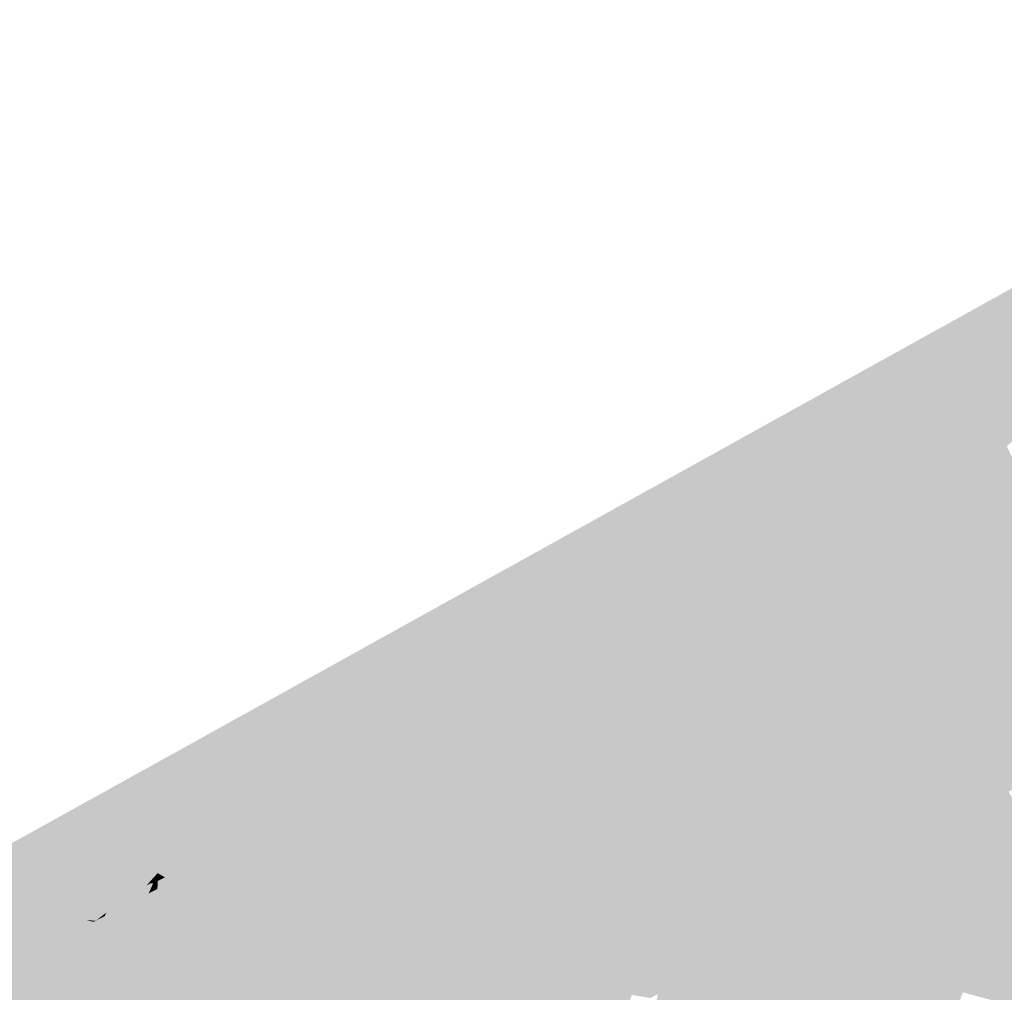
# Model space of a CAD drawing. Header units: metres. Extents: x 164696 to 183842, y 382615 to 387356.
# Tile 385 of 656: x 182629.36 to 182632.61, y 386606.48 to 386609.69. Entities that reach past the tile are written whole.
import ezdxf

# ---------------------------------------------------------------- set-up
doc = ezdxf.new("R2010")
doc.units = ezdxf.units.M
doc.layers.add('C3D-SURFACE_TINSURFACE', color=7, linetype='Continuous')

msp = doc.modelspace()

# ---------------------------------------------------------------- linework, layer by layer
at = {"layer": 'C3D-SURFACE_TINSURFACE', "color": 11, "linetype": 'Continuous', "lineweight": -3, "true_color": 0xff8585}
for points in [[(182634.2363, 386609.6899), (182628.925, 386606.741), (182630.8222, 386607.5578)], [(182634.2363, 386609.6899), (182630.8222, 386607.5578), (182632.4234, 386608.1725)], [(182634.2363, 386609.6899), (182632.4234, 386608.1725), (182632.4588, 386608.1922)], [(182634.2363, 386609.6899), (182632.4588, 386608.1922), (182632.4943, 386608.212)], [(182634.2363, 386609.6899), (182632.4943, 386608.212), (182632.5298, 386608.2317)], [(182634.2363, 386609.6899), (182632.5298, 386608.2317), (182632.6226, 386608.2815)], [(182633.0512, 386607.3965), (182632.6226, 386608.2815), (182632.5298, 386608.2317)], [(182632.9812, 386607.3567), (182632.5298, 386608.2317), (182632.4943, 386608.212)], [(182633.0512, 386607.3965), (182632.5298, 386608.2317), (182633.0162, 386607.3766)], [(182633.0162, 386607.3766), (182632.5298, 386608.2317), (182632.9812, 386607.3567)], [(182632.9409, 386607.3337), (182632.4943, 386608.212), (182632.4588, 386608.1922)], [(182632.9812, 386607.3567), (182632.4943, 386608.212), (182632.9409, 386607.3337)], [(182632.3879, 386608.1528), (182632.4234, 386608.1725), (182630.8222, 386607.5578)], [(182632.8736, 386607.2931), (182632.4234, 386608.1725), (182632.3879, 386608.1528)], [(182632.9409, 386607.3337), (182632.4588, 386608.1922), (182632.4234, 386608.1725)], [(182632.9409, 386607.3337), (182632.4234, 386608.1725), (182632.8736, 386607.2931)], [(182632.3524, 386608.133), (182632.3879, 386608.1528), (182630.8222, 386607.5578)], [(182632.8736, 386607.2931), (182632.3879, 386608.1528), (182632.3524, 386608.133)], [(182632.2496, 386608.0768), (182632.3524, 386608.133), (182630.8222, 386607.5578)], [(182632.2496, 386608.0768), (182632.3169, 386608.1133), (182632.3524, 386608.133)], [(182632.2496, 386608.0768), (182632.2815, 386608.0936), (182632.3169, 386608.1133)], [(182632.8063, 386607.2525), (182632.3169, 386608.1133), (182632.2815, 386608.0936)], [(182632.8063, 386607.2525), (182632.3524, 386608.133), (182632.3169, 386608.1133)], [(182632.8736, 386607.2931), (182632.3524, 386608.133), (182632.8063, 386607.2525)], [(182632.217, 386608.059), (182632.2496, 386608.0768), (182630.8222, 386607.5578)], [(182632.0303, 386607.426), (182632.2496, 386608.0768), (182632.217, 386608.059)], [(182632.0303, 386607.426), (182632.0408, 386607.4051), (182632.2496, 386608.0768)], [(182632.739, 386607.2119), (182632.2496, 386608.0768), (182632.0408, 386607.4051)], [(182632.739, 386607.2119), (182632.2815, 386608.0936), (182632.2496, 386608.0768)], [(182632.739, 386607.2119), (182632.8063, 386607.2525), (182632.2815, 386608.0936)], [(182632.1845, 386608.0412), (182632.217, 386608.059), (182630.8222, 386607.5578)], [(182631.9821, 386607.9364), (182632.1845, 386608.0412), (182630.8222, 386607.5578)], [(182631.9821, 386607.9364), (182632.1519, 386608.0233), (182632.1845, 386608.0412)], [(182632.0198, 386607.4468), (182632.217, 386608.059), (182632.1845, 386608.0412)], [(182632.0303, 386607.426), (182632.217, 386608.059), (182632.0198, 386607.4468)], [(182632.0198, 386607.4468), (182632.1845, 386608.0412), (182632.1519, 386608.0233)], [(182632.1193, 386608.0055), (182631.9667, 386607.545), (182632.1519, 386608.0233)], [(182631.9964, 386607.4823), (182632.1519, 386608.0233), (182631.9667, 386607.545)], [(182632.0867, 386607.9877), (182631.9667, 386607.545), (182632.1193, 386608.0055)], [(182632.1193, 386608.0055), (182632.1519, 386608.0233), (182631.9821, 386607.9364)], [(182632.0867, 386607.9877), (182632.1193, 386608.0055), (182631.9821, 386607.9364)], [(182632.0198, 386607.4468), (182632.1519, 386608.0233), (182631.9964, 386607.4823)], [(182632.0542, 386607.9698), (182631.9667, 386607.545), (182632.0867, 386607.9877)], [(182632.0542, 386607.9698), (182632.0867, 386607.9877), (182631.9821, 386607.9364)], [(182632.0542, 386607.9698), (182632.0216, 386607.952), (182631.9337, 386607.6006)], [(182632.0542, 386607.9698), (182631.9337, 386607.6006), (182631.9667, 386607.545)], [(182632.0216, 386607.952), (182631.9821, 386607.9364), (182631.9337, 386607.6006)], [(182632.0542, 386607.9698), (182631.9821, 386607.9364), (182632.0216, 386607.952)], [(182631.9449, 386607.9176), (182631.9821, 386607.9364), (182630.8222, 386607.5578)], [(182631.9449, 386607.9176), (182630.8222, 386607.5578), (182631.9076, 386607.8988)], [(182631.9337, 386607.6006), (182631.9449, 386607.9176), (182631.9076, 386607.8988)], [(182631.9449, 386607.9176), (182631.9337, 386607.6006), (182631.9821, 386607.9364)], [(182631.8704, 386607.88), (182631.9076, 386607.8988), (182630.8222, 386607.5578)], [(182631.8332, 386607.8611), (182631.8704, 386607.88), (182630.8222, 386607.5578)], [(182631.8332, 386607.8611), (182631.9337, 386607.6006), (182631.8704, 386607.88)], [(182631.9337, 386607.6006), (182631.9076, 386607.8988), (182631.8704, 386607.88)], [(182631.796, 386607.8423), (182631.8332, 386607.8611), (182630.8222, 386607.5578)], [(182631.7588, 386607.8235), (182631.796, 386607.8423), (182630.8222, 386607.5578)], [(182631.7588, 386607.8235), (182631.9337, 386607.6006), (182631.796, 386607.8423)], [(182631.796, 386607.8423), (182631.9337, 386607.6006), (182631.8332, 386607.8611)], [(182631.7588, 386607.8235), (182630.8222, 386607.5578), (182631.7216, 386607.8047)], [(182631.7588, 386607.8235), (182631.7216, 386607.8047), (182631.9337, 386607.6006)], [(182631.6864, 386607.7865), (182631.7216, 386607.8047), (182630.8222, 386607.5578)], [(182631.6515, 386607.7676), (182631.6864, 386607.7865), (182630.8222, 386607.5578)], [(182631.6515, 386607.7676), (182631.9337, 386607.6006), (182631.6864, 386607.7865)], [(182631.6864, 386607.7865), (182631.9337, 386607.6006), (182631.7216, 386607.8047)], [(182631.6167, 386607.7487), (182631.6515, 386607.7676), (182630.8222, 386607.5578)], [(182631.5818, 386607.7298), (182631.6167, 386607.7487), (182630.8222, 386607.5578)], [(182631.5818, 386607.7298), (182631.9337, 386607.6006), (182631.6167, 386607.7487)], [(182631.6167, 386607.7487), (182631.9337, 386607.6006), (182631.6515, 386607.7676)], [(182631.547, 386607.7109), (182631.5818, 386607.7298), (182630.8222, 386607.5578)], [(182631.547, 386607.7109), (182631.9337, 386607.6006), (182631.5818, 386607.7298)], [(182631.5121, 386607.6919), (182631.547, 386607.7109), (182630.8222, 386607.5578)], [(182631.4419, 386607.6567), (182631.5121, 386607.6919), (182630.8222, 386607.5578)], [(182631.4419, 386607.6567), (182631.4773, 386607.673), (182631.5121, 386607.6919)], [(182631.4773, 386607.673), (182631.9667, 386607.545), (182631.5121, 386607.6919)], [(182631.5121, 386607.6919), (182631.9337, 386607.6006), (182631.547, 386607.7109)], [(182631.5121, 386607.6919), (182631.9667, 386607.545), (182631.9337, 386607.6006)], [(182631.4069, 386607.6385), (182631.4419, 386607.6567), (182630.8222, 386607.5578)], [(182631.4069, 386607.6385), (182631.9964, 386607.4823), (182631.4419, 386607.6567)], [(182631.4419, 386607.6567), (182631.9964, 386607.4823), (182631.4773, 386607.673)], [(182631.4773, 386607.673), (182631.9964, 386607.4823), (182631.9667, 386607.545)], [(182631.4069, 386607.6385), (182630.8222, 386607.5578), (182631.3718, 386607.6203)], [(182631.3368, 386607.6021), (182631.3718, 386607.6203), (182630.8222, 386607.5578)], [(182631.3368, 386607.6021), (182631.1434, 386606.9395), (182631.3718, 386607.6203)], [(182631.3718, 386607.6203), (182631.1434, 386606.9395), (182632.0512, 386607.3843)], [(182631.4069, 386607.6385), (182631.3718, 386607.6203), (182632.0303, 386607.426)], [(182631.3718, 386607.6203), (182632.0408, 386607.4051), (182632.0303, 386607.426)], [(182631.3718, 386607.6203), (182632.0512, 386607.3843), (182632.0408, 386607.4051)], [(182631.4069, 386607.6385), (182632.0303, 386607.426), (182631.9964, 386607.4823)], [(182631.3017, 386607.5839), (182631.3368, 386607.6021), (182630.8222, 386607.5578)], [(182631.3017, 386607.5839), (182630.8222, 386607.5578), (182631.2667, 386607.5657)], [(182631.3017, 386607.5839), (182631.2667, 386607.5657), (182631.1025, 386607.0182)], [(182631.3017, 386607.5839), (182631.1025, 386607.0182), (182631.123, 386606.9789)], [(182631.3017, 386607.5839), (182631.123, 386606.9789), (182631.3368, 386607.6021)], [(182631.3368, 386607.6021), (182631.123, 386606.9789), (182631.1434, 386606.9395)], [(182628.925, 386606.741), (182629.8203, 386606.872), (182630.8222, 386607.5578)], [(182630.8222, 386607.5578), (182629.8203, 386606.872), (182630.1876, 386607.0266)], [(182630.8222, 386607.5578), (182630.1876, 386607.0266), (182630.3545, 386607.1409)], [(182630.8222, 386607.5578), (182630.3545, 386607.1409), (182630.2747, 386607.0654)], [(182630.8222, 386607.5578), (182630.2747, 386607.0654), (182630.2884, 386607.0733)], [(182630.8222, 386607.5578), (182630.2884, 386607.0733), (182630.3744, 386607.1264)], [(182630.4221, 386607.15), (182630.8222, 386607.5578), (182630.3744, 386607.1264)], [(182630.4698, 386607.1737), (182630.8222, 386607.5578), (182630.4221, 386607.15)], [(182630.4698, 386607.1737), (182630.5176, 386607.1974), (182630.8222, 386607.5578)], [(182630.5653, 386607.221), (182630.8222, 386607.5578), (182630.5176, 386607.1974)], [(182630.5653, 386607.221), (182630.613, 386607.2447), (182630.8222, 386607.5578)], [(182630.613, 386607.2447), (182630.6526, 386607.2605), (182630.8222, 386607.5578)], [(182630.6526, 386607.2605), (182630.6827, 386607.2748), (182630.8222, 386607.5578)], [(182630.6827, 386607.2748), (182630.7129, 386607.2891), (182630.8222, 386607.5578)], [(182630.7129, 386607.2891), (182630.743, 386607.3035), (182630.8222, 386607.5578)], [(182630.7731, 386607.3178), (182630.8222, 386607.5578), (182630.743, 386607.3035)], [(182630.8499, 386607.5087), (182630.8222, 386607.5578), (182630.7731, 386607.3178)], [(182631.2316, 386607.5475), (182631.2667, 386607.5657), (182630.8222, 386607.5578)], [(182631.0984, 386607.4777), (182630.8222, 386607.5578), (182630.8499, 386607.5087)], [(182631.0984, 386607.4777), (182631.1521, 386607.5065), (182630.8222, 386607.5578)], [(182631.1966, 386607.5294), (182630.8222, 386607.5578), (182631.1521, 386607.5065)], [(182631.1966, 386607.5294), (182631.2316, 386607.5475), (182630.8222, 386607.5578)], [(182631.2316, 386607.5475), (182631.0848, 386607.0521), (182631.2667, 386607.5657)], [(182631.2667, 386607.5657), (182631.0848, 386607.0521), (182631.1025, 386607.0182)], [(182631.1966, 386607.5294), (182631.1521, 386607.5065), (182631.0491, 386607.1228)], [(182631.1966, 386607.5294), (182631.0491, 386607.1228), (182631.0669, 386607.0874)], [(182631.1966, 386607.5294), (182631.0669, 386607.0874), (182631.2316, 386607.5475)], [(182631.2316, 386607.5475), (182631.0669, 386607.0874), (182631.0848, 386607.0521)], [(182630.8499, 386607.5087), (182630.7731, 386607.3178), (182630.8033, 386607.3321)], [(182630.8499, 386607.5087), (182630.8033, 386607.3321), (182630.8334, 386607.3464)], [(182630.8499, 386607.5087), (182630.8334, 386607.3464), (182630.8815, 386607.4482)], [(182630.8499, 386607.5087), (182630.8815, 386607.4482), (182630.9912, 386607.42)], [(182631.0448, 386607.4488), (182630.8499, 386607.5087), (182630.9912, 386607.42)], [(182631.0984, 386607.4777), (182630.8499, 386607.5087), (182631.0448, 386607.4488)], [(182631.0984, 386607.4777), (182631.0312, 386607.1581), (182631.1521, 386607.5065)], [(182631.1521, 386607.5065), (182631.0312, 386607.1581), (182631.0491, 386607.1228)], [(182631.0984, 386607.4777), (182631.0448, 386607.4488), (182630.9955, 386607.2287)], [(182631.0984, 386607.4777), (182630.9955, 386607.2287), (182631.0133, 386607.1934)], [(182631.0984, 386607.4777), (182631.0133, 386607.1934), (182631.0312, 386607.1581)], [(182632.0303, 386607.426), (182632.0198, 386607.4468), (182631.9964, 386607.4823)], [(182630.8815, 386607.4482), (182630.8334, 386607.3464), (182630.8636, 386607.3607)], [(182630.8815, 386607.4482), (182630.8636, 386607.3607), (182630.8937, 386607.3751)], [(182630.9082, 386607.3993), (182630.8815, 386607.4482), (182630.8937, 386607.3751)], [(182630.9082, 386607.3993), (182630.9376, 386607.3911), (182630.8815, 386607.4482)], [(182630.9912, 386607.42), (182630.8815, 386607.4482), (182630.9376, 386607.3911)], [(182630.9309, 386607.3547), (182630.9912, 386607.42), (182630.9376, 386607.3911)], [(182630.9309, 386607.3547), (182630.9537, 386607.31), (182630.9912, 386607.42)], [(182630.9537, 386607.31), (182630.9764, 386607.2654), (182630.9912, 386607.42)], [(182630.9764, 386607.2654), (182631.0448, 386607.4488), (182630.9912, 386607.42)], [(182631.0448, 386607.4488), (182630.9764, 386607.2654), (182630.9955, 386607.2287)], [(182630.9082, 386607.3993), (182630.8937, 386607.3751), (182630.9376, 386607.3911)], [(182630.9309, 386607.3547), (182630.9376, 386607.3911), (182630.8937, 386607.3751)], [(182632.739, 386607.2119), (182632.0408, 386607.4051), (182632.0512, 386607.3843)], [(182630.9537, 386607.31), (182630.8636, 386607.3607), (182630.8334, 386607.3464)], [(182630.9309, 386607.3547), (182630.8937, 386607.3751), (182630.8636, 386607.3607)], [(182630.9537, 386607.31), (182630.9309, 386607.3547), (182630.8636, 386607.3607)], [(182632.0512, 386607.3843), (182631.1434, 386606.9395), (182631.1639, 386606.9001)], [(182632.0512, 386607.3843), (182631.1639, 386606.9001), (182631.8483, 386606.6945)], [(182632.0512, 386607.3843), (182631.8483, 386606.6945), (182631.9271, 386606.7435)], [(182632.0848, 386607.3175), (182632.0512, 386607.3843), (182631.9271, 386606.7435)], [(182632.739, 386607.2119), (182632.0512, 386607.3843), (182632.6972, 386607.1828)], [(182632.0848, 386607.3175), (182632.6972, 386607.1828), (182632.0512, 386607.3843)], [(182630.9764, 386607.2654), (182630.8033, 386607.3321), (182630.7731, 386607.3178)], [(182630.9537, 386607.31), (182630.8334, 386607.3464), (182630.8033, 386607.3321)], [(182630.9764, 386607.2654), (182630.9537, 386607.31), (182630.8033, 386607.3321)], [(182631.0312, 386607.1581), (182630.7129, 386607.2891), (182630.6827, 386607.2748)], [(182631.0133, 386607.1934), (182630.743, 386607.3035), (182630.7129, 386607.2891)], [(182631.0312, 386607.1581), (182631.0133, 386607.1934), (182630.7129, 386607.2891)], [(182630.9955, 386607.2287), (182630.7731, 386607.3178), (182630.743, 386607.3035)], [(182630.9955, 386607.2287), (182630.743, 386607.3035), (182631.0133, 386607.1934)], [(182630.9955, 386607.2287), (182630.9764, 386607.2654), (182630.7731, 386607.3178)], [(182632.1212, 386607.2035), (182632.0848, 386607.3175), (182631.9271, 386606.7435)], [(182632.0848, 386607.3175), (182632.6745, 386607.1687), (182632.6972, 386607.1828)], [(182632.0848, 386607.3175), (182632.6518, 386607.1545), (182632.6745, 386607.1687)], [(182632.0848, 386607.3175), (182632.6291, 386607.1403), (182632.6518, 386607.1545)], [(182632.0848, 386607.3175), (182632.1128, 386607.2602), (182632.6291, 386607.1403)], [(182632.1212, 386607.2035), (182632.1128, 386607.2602), (182632.0848, 386607.3175)], [(182630.613, 386607.2447), (182631.0669, 386607.0874), (182630.6526, 386607.2605)], [(182631.0491, 386607.1228), (182630.6827, 386607.2748), (182630.6526, 386607.2605)], [(182631.0491, 386607.1228), (182630.6526, 386607.2605), (182631.0669, 386607.0874)], [(182631.0491, 386607.1228), (182631.0312, 386607.1581), (182630.6827, 386607.2748)], [(182632.1128, 386607.2602), (182632.6064, 386607.1262), (182632.6291, 386607.1403)], [(182632.1128, 386607.2602), (182632.5836, 386607.112), (182632.6064, 386607.1262)], [(182632.5836, 386607.112), (182632.1128, 386607.2602), (182632.5609, 386607.0978)], [(182632.1128, 386607.2602), (182632.5382, 386607.0837), (182632.5609, 386607.0978)], [(182632.1128, 386607.2602), (182632.5155, 386607.0695), (182632.5382, 386607.0837)], [(182632.1128, 386607.2602), (182632.4928, 386607.0554), (182632.5155, 386607.0695)], [(182632.1304, 386607.1788), (182632.4928, 386607.0554), (182632.1128, 386607.2602)], [(182632.1304, 386607.1788), (182632.1128, 386607.2602), (182632.1212, 386607.2035)], [(182630.5653, 386607.221), (182631.0669, 386607.0874), (182630.613, 386607.2447)], [(182631.123, 386606.9789), (182630.5176, 386607.1974), (182630.4698, 386607.1737)], [(182631.1025, 386607.0182), (182630.5653, 386607.221), (182630.5176, 386607.1974)], [(182631.123, 386606.9789), (182631.1025, 386607.0182), (182630.5176, 386607.1974)], [(182630.5653, 386607.221), (182631.0848, 386607.0521), (182631.0669, 386607.0874)], [(182631.1025, 386607.0182), (182631.0848, 386607.0521), (182630.5653, 386607.221)], [(182632.1212, 386607.2035), (182631.9271, 386606.7435), (182631.9573, 386606.7617)], [(182632.1212, 386607.2035), (182631.9573, 386606.7617), (182631.9793, 386606.7742)], [(182632.1304, 386607.1788), (182632.1212, 386607.2035), (182631.9793, 386606.7742)], [(182631.1434, 386606.9395), (182630.4698, 386607.1737), (182630.4221, 386607.15)], [(182631.1434, 386606.9395), (182631.123, 386606.9789), (182630.4698, 386607.1737)], [(182632.1304, 386607.1788), (182631.9793, 386606.7742), (182632.0013, 386606.7866)], [(182632.1397, 386607.154), (182632.1304, 386607.1788), (182632.0013, 386606.7866)], [(182632.1397, 386607.154), (182632.4928, 386607.0554), (182632.1304, 386607.1788)], [(182630.3744, 386607.1264), (182630.2884, 386607.0733), (182630.3158, 386607.089)], [(182630.3433, 386607.1047), (182630.3744, 386607.1264), (182630.3158, 386607.089)], [(182630.4221, 386607.15), (182630.3744, 386607.1264), (182630.3433, 386607.1047)], [(182630.9402, 386606.1673), (182630.4221, 386607.15), (182630.3433, 386607.1047)], [(182630.9658, 386606.1829), (182630.4221, 386607.15), (182630.9402, 386606.1673)], [(182631.1639, 386606.9001), (182630.4221, 386607.15), (182630.9658, 386606.1829)], [(182631.1434, 386606.9395), (182630.4221, 386607.15), (182631.1639, 386606.9001)], [(182632.1397, 386607.154), (182632.0013, 386606.7866), (182632.0233, 386606.7991)], [(182632.1397, 386607.154), (182632.0233, 386606.7991), (182632.149, 386607.1292)], [(182632.149, 386607.1292), (182632.0233, 386606.7991), (182632.0453, 386606.8116)], [(182632.149, 386607.1292), (182632.0453, 386606.8116), (182632.1583, 386607.1044)], [(182632.1397, 386607.154), (182632.4701, 386607.0412), (182632.4928, 386607.0554)], [(182632.1397, 386607.154), (182632.149, 386607.1292), (182632.4701, 386607.0412)], [(182632.149, 386607.1292), (182632.1583, 386607.1044), (182632.4701, 386607.0412)], [(182633.0367, 386606.4194), (182632.6291, 386607.1403), (182632.6064, 386607.1262)], [(182630.9146, 386606.1518), (182630.3433, 386607.1047), (182630.3158, 386607.089)], [(182630.9402, 386606.1673), (182630.3433, 386607.1047), (182630.9146, 386606.1518)], [(182632.1583, 386607.1044), (182632.0453, 386606.8116), (182632.0672, 386606.824)], [(182632.1583, 386607.1044), (182632.0672, 386606.824), (182632.1676, 386607.0796)], [(182632.1583, 386607.1044), (182632.4344, 386607.015), (182632.4701, 386607.0412)], [(182632.1583, 386607.1044), (182632.1676, 386607.0796), (182632.4344, 386607.015)], [(182632.5836, 386607.112), (182632.4181, 386606.5938), (182632.4527, 386606.5303)], [(182632.5836, 386607.112), (182632.5609, 386607.0978), (182632.4181, 386606.5938)], [(182632.5609, 386607.0978), (182632.5382, 386607.0837), (182632.4181, 386606.5938)], [(182632.9791, 386606.3882), (182632.5836, 386607.112), (182632.4527, 386606.5303)], [(182633.0367, 386606.4194), (182632.6064, 386607.1262), (182632.5836, 386607.112)], [(182632.9791, 386606.3882), (182633.0367, 386606.4194), (182632.5836, 386607.112)], [(182630.0936, 386606.3276), (182630.3158, 386607.089), (182630.2884, 386607.0733)], [(182630.9146, 386606.1518), (182630.3158, 386607.089), (182630.0936, 386606.3276)], [(182630.0936, 386606.3276), (182630.2884, 386607.0733), (182630.2747, 386607.0654)], [(182630.0936, 386606.3276), (182630.2747, 386607.0654), (182630.2191, 386606.8751)], [(182632.1676, 386607.0796), (182632.0672, 386606.824), (182632.0892, 386606.8365)], [(182632.1676, 386607.0796), (182632.0892, 386606.8365), (182632.1112, 386606.8489)], [(182632.1676, 386607.0796), (182632.1112, 386606.8489), (182632.1332, 386606.8614)], [(182632.1676, 386607.0796), (182632.1332, 386606.8614), (182632.2002, 386607.0064)], [(182632.1676, 386607.0796), (182632.3243, 386606.9582), (182632.4344, 386607.015)], [(182632.1676, 386607.0796), (182632.2002, 386607.0064), (182632.3243, 386606.9582)], [(182632.5155, 386607.0695), (182632.3831, 386606.6563), (182632.4181, 386606.5938)], [(182632.5155, 386607.0695), (182632.4928, 386607.0554), (182632.3831, 386606.6563)], [(182632.5382, 386607.0837), (182632.5155, 386607.0695), (182632.4181, 386606.5938)], [(182629.8203, 386606.872), (182630.2062, 386607.0261), (182630.2199, 386607.034)], [(182629.8203, 386606.872), (182630.2199, 386607.034), (182630.1647, 386607.0135)], [(182630.0936, 386606.3276), (182630.1986, 386606.8633), (182630.2199, 386607.034)], [(182630.0936, 386606.3276), (182630.2199, 386607.034), (182630.2062, 386607.0261)], [(182632.3831, 386606.6563), (182632.4928, 386607.0554), (182632.4701, 386607.0412)], [(182632.3831, 386606.6563), (182632.4701, 386607.0412), (182632.4344, 386607.015)], [(182629.8203, 386606.872), (182630.1647, 386607.0135), (182630.1876, 386607.0266)], [(182629.8203, 386606.872), (182630.1925, 386607.0182), (182630.2062, 386607.0261)], [(182629.8203, 386606.872), (182630.119, 386606.9873), (182630.1925, 386607.0182)], [(182629.9993, 386606.4855), (182630.2062, 386607.0261), (182630.1925, 386607.0182)], [(182629.9993, 386606.4855), (182630.0936, 386606.3276), (182630.2062, 386607.0261)], [(182629.9993, 386606.4855), (182630.1925, 386607.0182), (182630.1488, 386606.9229)], [(182632.2002, 386607.0064), (182632.1332, 386606.8614), (182632.1552, 386606.8738)], [(182632.2002, 386607.0064), (182632.1552, 386606.8738), (182632.1772, 386606.8863)], [(182632.2002, 386607.0064), (182632.1772, 386606.8863), (182632.2143, 386606.9013)], [(182632.2002, 386607.0064), (182632.2421, 386606.912), (182632.3243, 386606.9582)], [(182632.2421, 386606.912), (182632.2002, 386607.0064), (182632.2143, 386606.9013)], [(182632.304, 386606.7911), (182632.3157, 386606.7667), (182632.4344, 386607.015)], [(182632.304, 386606.7911), (182632.4344, 386607.015), (182632.3243, 386606.9582)], [(182632.3157, 386606.7667), (182632.3275, 386606.7422), (182632.4344, 386607.015)], [(182632.4344, 386607.015), (182632.3275, 386606.7422), (182632.3393, 386606.7178)], [(182632.3831, 386606.6563), (182632.4344, 386607.015), (182632.3393, 386606.7178)], [(182629.8203, 386606.872), (182630.0272, 386606.9487), (182630.119, 386606.9873)], [(182629.8203, 386606.872), (182630.0101, 386606.9388), (182630.0272, 386606.9487)], [(182629.8203, 386606.872), (182629.9584, 386606.9176), (182630.0101, 386606.9388)], [(182632.2421, 386606.912), (182632.2687, 386606.8644), (182632.3243, 386606.9582)], [(182632.2804, 386606.84), (182632.3243, 386606.9582), (182632.2687, 386606.8644)], [(182632.2804, 386606.84), (182632.2922, 386606.8155), (182632.3243, 386606.9582)], [(182632.2922, 386606.8155), (182632.304, 386606.7911), (182632.3243, 386606.9582)], [(182629.8203, 386606.872), (182629.9007, 386606.8951), (182629.9584, 386606.9176)], [(182629.9907, 386606.5069), (182630.1474, 386606.9265), (182630.0911, 386606.8117)], [(182629.9907, 386606.5069), (182630.1488, 386606.9229), (182630.1474, 386606.9265)], [(182629.9907, 386606.5069), (182629.9993, 386606.4855), (182630.1488, 386606.9229)], [(182631.1639, 386606.9001), (182630.9658, 386606.1829), (182630.9915, 386606.1984)], [(182631.1843, 386606.8607), (182631.1639, 386606.9001), (182630.9915, 386606.1984)], [(182631.8483, 386606.6945), (182631.1639, 386606.9001), (182631.1843, 386606.8607)], [(182632.2143, 386606.9013), (182632.1772, 386606.8863), (182632.2687, 386606.8644)], [(182632.2421, 386606.912), (182632.2143, 386606.9013), (182632.2687, 386606.8644)], [(182628.925, 386606.741), (182629.6505, 386606.7411), (182629.8203, 386606.872)], [(182629.8203, 386606.872), (182629.6505, 386606.7411), (182629.7111, 386606.7832)], [(182629.8203, 386606.872), (182629.7111, 386606.7832), (182629.7474, 386606.8085)], [(182629.8203, 386606.872), (182629.7474, 386606.8085), (182629.7717, 386606.8253)], [(182629.8203, 386606.872), (182629.7717, 386606.8253), (182629.7838, 386606.8315)], [(182629.8203, 386606.872), (182629.7838, 386606.8315), (182629.7959, 386606.8378)], [(182629.8203, 386606.872), (182629.7959, 386606.8378), (182629.8055, 386606.8384)], [(182629.8203, 386606.872), (182629.8055, 386606.8384), (182629.82, 386606.8459)], [(182629.8203, 386606.872), (182629.82, 386606.8459), (182629.8441, 386606.8579)], [(182629.8203, 386606.872), (182629.8796, 386606.8841), (182629.9007, 386606.8951)], [(182629.8203, 386606.872), (182629.8648, 386606.8732), (182629.8796, 386606.8841)], [(182629.8203, 386606.872), (182629.8441, 386606.8579), (182629.8648, 386606.8732)], [(182630.0936, 386606.3276), (182630.2191, 386606.8751), (182630.1986, 386606.8633)], [(182632.1332, 386606.8614), (182632.2922, 386606.8155), (182632.1552, 386606.8738)], [(182632.2804, 386606.84), (182632.1772, 386606.8863), (182632.1552, 386606.8738)], [(182632.2922, 386606.8155), (182632.2804, 386606.84), (182632.1552, 386606.8738)], [(182632.2804, 386606.84), (182632.2687, 386606.8644), (182632.1772, 386606.8863)], [(182631.1843, 386606.8607), (182630.9915, 386606.1984), (182631.0171, 386606.214)], [(182631.2009, 386606.8314), (182631.1843, 386606.8607), (182631.0171, 386606.214)], [(182631.8483, 386606.6945), (182631.1843, 386606.8607), (182631.2009, 386606.8314)], [(182632.0892, 386606.8365), (182632.0672, 386606.824), (182632.3275, 386606.7422)], [(182632.0892, 386606.8365), (182632.3157, 386606.7667), (182632.1112, 386606.8489)], [(182632.0892, 386606.8365), (182632.3275, 386606.7422), (182632.3157, 386606.7667)], [(182632.304, 386606.7911), (182632.1332, 386606.8614), (182632.1112, 386606.8489)], [(182632.304, 386606.7911), (182632.1112, 386606.8489), (182632.3157, 386606.7667)], [(182632.1332, 386606.8614), (182632.304, 386606.7911), (182632.2922, 386606.8155)], [(182629.9822, 386606.5283), (182630.0879, 386606.8198), (182630.0708, 386606.8099)], [(182629.9822, 386606.5283), (182630.0911, 386606.8117), (182630.0879, 386606.8198)], [(182629.9822, 386606.5283), (182629.9907, 386606.5069), (182630.0911, 386606.8117)], [(182629.9822, 386606.5283), (182630.0708, 386606.8099), (182630.0393, 386606.7457)], [(182631.2009, 386606.8314), (182631.0171, 386606.214), (182631.0427, 386606.2295)], [(182631.2169, 386606.7989), (182631.2009, 386606.8314), (182631.0427, 386606.2295)], [(182631.8483, 386606.6945), (182631.2009, 386606.8314), (182631.7694, 386606.6455)], [(182631.7694, 386606.6455), (182631.2009, 386606.8314), (182631.2169, 386606.7989)], [(182632.0453, 386606.8116), (182632.0233, 386606.7991), (182632.3393, 386606.7178)], [(182632.0672, 386606.824), (182632.0453, 386606.8116), (182632.3275, 386606.7422)], [(182632.0453, 386606.8116), (182632.3393, 386606.7178), (182632.3275, 386606.7422)], [(182631.2169, 386606.7989), (182631.0427, 386606.2295), (182631.0684, 386606.2451)], [(182631.233, 386606.7664), (182631.2169, 386606.7989), (182631.0684, 386606.2451)], [(182631.7694, 386606.6455), (182631.2169, 386606.7989), (182631.233, 386606.7664)], [(182631.9793, 386606.7742), (182631.9573, 386606.7617), (182632.3831, 386606.6563)], [(182631.9793, 386606.7742), (182632.3393, 386606.7178), (182632.0013, 386606.7866)], [(182631.9793, 386606.7742), (182632.3831, 386606.6563), (182632.3393, 386606.7178)], [(182632.0233, 386606.7991), (182632.0013, 386606.7866), (182632.3393, 386606.7178)], [(182628.925, 386606.741), (182629.5851, 386606.7161), (182629.6505, 386606.7411)], [(182628.925, 386606.741), (182629.3307, 386606.5742), (182629.3781, 386606.5977)], [(182628.925, 386606.741), (182629.3781, 386606.5977), (182629.4254, 386606.6212)], [(182628.925, 386606.741), (182629.4254, 386606.6212), (182629.4728, 386606.6447)], [(182628.925, 386606.741), (182629.4728, 386606.6447), (182629.5202, 386606.6683)], [(182628.925, 386606.741), (182629.5202, 386606.6683), (182629.5875, 386606.7)], [(182628.925, 386606.741), (182629.5875, 386606.7), (182629.6093, 386606.7112)], [(182628.925, 386606.741), (182629.6093, 386606.7112), (182629.5851, 386606.7161)], [(182629.9822, 386606.5283), (182630.0393, 386606.7457), (182630.0048, 386606.6741)], [(182631.233, 386606.7664), (182631.0684, 386606.2451), (182631.094, 386606.2606)], [(182631.249, 386606.734), (182631.233, 386606.7664), (182631.094, 386606.2606)], [(182631.7694, 386606.6455), (182631.233, 386606.7664), (182631.6906, 386606.5965)], [(182631.6906, 386606.5965), (182631.233, 386606.7664), (182631.249, 386606.734)], [(182631.9271, 386606.7435), (182631.8483, 386606.6945), (182632.4181, 386606.5938)], [(182631.9573, 386606.7617), (182631.9271, 386606.7435), (182632.3831, 386606.6563)], [(182631.9271, 386606.7435), (182632.4181, 386606.5938), (182632.3831, 386606.6563)], [(182629.9822, 386606.5283), (182629.6093, 386606.7112), (182629.5875, 386606.7)], [(182629.9822, 386606.5283), (182629.6775, 386606.6838), (182629.6093, 386606.7112)], [(182631.249, 386606.734), (182631.094, 386606.2606), (182631.1197, 386606.2762)], [(182631.249, 386606.734), (182631.1197, 386606.2762), (182631.2651, 386606.7015)], [(182631.6906, 386606.5965), (182631.249, 386606.734), (182631.2651, 386606.7015)], [(182629.5202, 386606.6683), (182629.5585, 386606.685), (182629.5875, 386606.7)], [(182629.5202, 386606.6683), (182629.9993, 386606.4855), (182629.5585, 386606.685)], [(182629.5585, 386606.685), (182629.9822, 386606.5283), (182629.5875, 386606.7)], [(182629.5585, 386606.685), (182629.9907, 386606.5069), (182629.9822, 386606.5283)], [(182629.5585, 386606.685), (182629.9993, 386606.4855), (182629.9907, 386606.5069)], [(182629.9822, 386606.5283), (182629.7718, 386606.6543), (182629.6775, 386606.6838)], [(182629.9822, 386606.5283), (182629.9009, 386606.674), (182629.8864, 386606.6665)], [(182629.9822, 386606.5283), (182629.9251, 386606.686), (182629.9009, 386606.674)], [(182629.9822, 386606.5283), (182629.9592, 386606.6726), (182629.9251, 386606.686)], [(182629.9822, 386606.5283), (182629.9836, 386606.6631), (182629.9592, 386606.6726)], [(182629.9822, 386606.5283), (182630.0048, 386606.6741), (182629.9836, 386606.6631)], [(182631.2651, 386606.7015), (182631.1197, 386606.2762), (182631.1453, 386606.2917)], [(182631.2651, 386606.7015), (182631.1453, 386606.2917), (182631.1756, 386606.3108)], [(182631.2651, 386606.7015), (182631.1756, 386606.3108), (182631.2811, 386606.669)], [(182631.6906, 386606.5965), (182631.2651, 386606.7015), (182631.2811, 386606.669)], [(182632.2183, 386605.9788), (182631.8483, 386606.6945), (182631.7694, 386606.6455)], [(182632.2183, 386605.9788), (182632.2415, 386605.9912), (182631.8483, 386606.6945)], [(182632.2415, 386605.9912), (182632.2646, 386606.0035), (182631.8483, 386606.6945)], [(182632.2646, 386606.0035), (182632.4527, 386606.5303), (182631.8483, 386606.6945)], [(182631.8483, 386606.6945), (182632.4527, 386606.5303), (182632.4181, 386606.5938)], [(182629.2559, 386606.1387), (182629.4728, 386606.6447), (182629.4254, 386606.6212)], [(182629.2559, 386606.1387), (182629.2726, 386606.0983), (182629.4728, 386606.6447)], [(182629.2726, 386606.0983), (182630.0253, 386606.4229), (182629.4728, 386606.6447)], [(182629.4728, 386606.6447), (182629.9993, 386606.4855), (182629.5202, 386606.6683)], [(182629.4728, 386606.6447), (182630.0253, 386606.4229), (182629.9993, 386606.4855)], [(182629.9822, 386606.5283), (182629.8284, 386606.6366), (182629.7718, 386606.6543)], [(182629.9822, 386606.5283), (182629.8864, 386606.6665), (182629.8903, 386606.6372)], [(182631.2985, 386606.6345), (182631.2811, 386606.669), (182631.1756, 386606.3108)], [(182631.6906, 386606.5965), (182631.2811, 386606.669), (182631.6352, 386606.5595)], [(182631.6352, 386606.5595), (182631.2811, 386606.669), (182631.6117, 386606.547)], [(182631.2811, 386606.669), (182631.2985, 386606.6345), (182631.6117, 386606.547)], [(182632.1256, 386605.9296), (182631.7694, 386606.6455), (182631.5971, 386606.0807)], [(182631.5971, 386606.0807), (182631.7694, 386606.6455), (182631.6906, 386606.5965)], [(182632.1488, 386605.9419), (182632.1719, 386605.9542), (182631.7694, 386606.6455)], [(182632.1719, 386605.9542), (182632.1951, 386605.9665), (182631.7694, 386606.6455)], [(182632.1951, 386605.9665), (182632.2183, 386605.9788), (182631.7694, 386606.6455)], [(182632.1488, 386605.9419), (182631.7694, 386606.6455), (182632.1256, 386605.9296)], [(182629.2559, 386606.1387), (182629.4254, 386606.6212), (182629.3781, 386606.5977)], [(182629.9822, 386606.5283), (182629.8661, 386606.6248), (182629.8284, 386606.6366)], [(182629.9822, 386606.5283), (182629.8782, 386606.631), (182629.8661, 386606.6248)], [(182629.9822, 386606.5283), (182629.8903, 386606.6372), (182629.8782, 386606.631)], [(182631.2985, 386606.6345), (182631.1756, 386606.3108), (182631.2394, 386606.3464)], [(182631.3201, 386606.5933), (182631.2985, 386606.6345), (182631.2394, 386606.3464)], [(182631.2985, 386606.6345), (182631.5882, 386606.5345), (182631.6117, 386606.547)], [(182631.2985, 386606.6345), (182631.3201, 386606.5933), (182631.5882, 386606.5345)], [(182629.2559, 386606.1387), (182629.3781, 386606.5977), (182629.3307, 386606.5742)], [(182631.3416, 386606.552), (182631.3201, 386606.5933), (182631.2394, 386606.3464)], [(182631.3201, 386606.5933), (182631.5647, 386606.5221), (182631.5882, 386606.5345)], [(182631.3201, 386606.5933), (182631.5412, 386606.5096), (182631.5647, 386606.5221)], [(182631.3416, 386606.552), (182631.5412, 386606.5096), (182631.3201, 386606.5933)], [(182631.5521, 386606.1863), (182631.5971, 386606.0807), (182631.6906, 386606.5965)], [(182631.5521, 386606.1863), (182631.6906, 386606.5965), (182631.6587, 386606.5719)], [(182631.6906, 386606.5965), (182631.6352, 386606.5595), (182631.6587, 386606.5719)], [(182631.3416, 386606.552), (182631.2394, 386606.3464), (182631.3033, 386606.382)], [(182631.3632, 386606.5107), (182631.3416, 386606.552), (182631.3033, 386606.382)], [(182631.3416, 386606.552), (182631.5178, 386606.4971), (182631.5412, 386606.5096)], [(182631.3416, 386606.552), (182631.4943, 386606.4847), (182631.5178, 386606.4971)], [(182631.3632, 386606.5107), (182631.4943, 386606.4847), (182631.3416, 386606.552)], [(182631.5521, 386606.1863), (182631.6352, 386606.5595), (182631.5135, 386606.252)], [(182631.5135, 386606.252), (182631.6352, 386606.5595), (182631.6117, 386606.547)], [(182631.5135, 386606.252), (182631.6117, 386606.547), (182631.5882, 386606.5345)], [(182631.5521, 386606.1863), (182631.6587, 386606.5719), (182631.6352, 386606.5595)], [(182631.3632, 386606.5107), (182631.3033, 386606.382), (182631.3672, 386606.4175)], [(182631.3632, 386606.5107), (182631.4708, 386606.4722), (182631.4943, 386606.4847)], [(182631.3632, 386606.5107), (182631.4473, 386606.4597), (182631.4708, 386606.4722)], [(182631.3847, 386606.4695), (182631.4473, 386606.4597), (182631.3632, 386606.5107)], [(182631.3847, 386606.4695), (182631.3632, 386606.5107), (182631.3672, 386606.4175)], [(182631.4715, 386606.3228), (182631.4925, 386606.2874), (182631.5412, 386606.5096)], [(182631.4715, 386606.3228), (182631.5412, 386606.5096), (182631.5178, 386606.4971)], [(182631.5135, 386606.252), (182631.5647, 386606.5221), (182631.4925, 386606.2874)], [(182631.4925, 386606.2874), (182631.5647, 386606.5221), (182631.5412, 386606.5096)], [(182631.5135, 386606.252), (182631.5882, 386606.5345), (182631.5647, 386606.5221)], [(182632.2646, 386606.0035), (182632.2878, 386606.0158), (182632.4527, 386606.5303)], [(182632.2878, 386606.0158), (182632.4652, 386606.5043), (182632.4527, 386606.5303)], [(182632.9215, 386606.357), (182632.4527, 386606.5303), (182632.4652, 386606.5043)], [(182632.9791, 386606.3882), (182632.4527, 386606.5303), (182632.9215, 386606.357)], [(182629.9993, 386606.4855), (182630.0253, 386606.4229), (182630.0936, 386606.3276)], [(182631.4505, 386606.3583), (182631.4715, 386606.3228), (182631.4943, 386606.4847)], [(182631.4505, 386606.3583), (182631.4943, 386606.4847), (182631.4708, 386606.4722)], [(182631.4715, 386606.3228), (182631.5178, 386606.4971), (182631.4943, 386606.4847)], [(182632.2878, 386606.0158), (182632.311, 386606.0281), (182632.4652, 386606.5043)], [(182632.311, 386606.0281), (182632.4776, 386606.4783), (182632.4652, 386606.5043)], [(182632.9215, 386606.357), (182632.4652, 386606.5043), (182632.4776, 386606.4783)]]:
    msp.add_solid(points, dxfattribs=at)
at = {"layer": 'C3D-SURFACE_TINSURFACE', "color": 1, "linetype": 'Continuous', "lineweight": -3, "true_color": 0xe60000}
for points in [[(182630.1876, 386607.0266), (182630.261, 386607.0576), (182630.3545, 386607.1409)], [(182630.2747, 386607.0654), (182630.3545, 386607.1409), (182630.261, 386607.0576)], [(182630.2747, 386607.0654), (182630.261, 386607.0576), (182630.2191, 386606.8751)], [(182630.1647, 386607.0135), (182630.2336, 386607.0418), (182630.261, 386607.0576)], [(182630.1647, 386607.0135), (182630.261, 386607.0576), (182630.1876, 386607.0266)], [(182630.2199, 386607.034), (182630.2336, 386607.0418), (182630.1647, 386607.0135)], [(182630.1986, 386606.8633), (182630.2191, 386606.8751), (182630.261, 386607.0576)], [(182630.1986, 386606.8633), (182630.261, 386607.0576), (182630.2336, 386607.0418)], [(182630.2199, 386607.034), (182630.1986, 386606.8633), (182630.2336, 386607.0418)], [(182630.1925, 386607.0182), (182630.119, 386606.9873), (182630.1787, 386607.0104)], [(182630.119, 386606.9873), (182630.1513, 386606.9947), (182630.1787, 386607.0104)], [(182630.1474, 386606.9265), (182630.1787, 386607.0104), (182630.1513, 386606.9947)], [(182630.1488, 386606.9229), (182630.1787, 386607.0104), (182630.1474, 386606.9265)], [(182630.1925, 386607.0182), (182630.1787, 386607.0104), (182630.1488, 386606.9229)], [(182630.0101, 386606.9388), (182630.1239, 386606.9789), (182630.1513, 386606.9947)], [(182630.0101, 386606.9388), (182630.1513, 386606.9947), (182630.0272, 386606.9487)], [(182630.0101, 386606.9388), (182630.0965, 386606.9632), (182630.1239, 386606.9789)], [(182630.119, 386606.9873), (182630.0272, 386606.9487), (182630.1513, 386606.9947)], [(182630.0708, 386606.8099), (182630.0879, 386606.8198), (182630.1513, 386606.9947)], [(182630.0708, 386606.8099), (182630.1513, 386606.9947), (182630.1239, 386606.9789)], [(182630.0708, 386606.8099), (182630.1239, 386606.9789), (182630.0965, 386606.9632)], [(182630.0911, 386606.8117), (182630.1513, 386606.9947), (182630.0879, 386606.8198)], [(182630.1474, 386606.9265), (182630.1513, 386606.9947), (182630.0911, 386606.8117)], [(182629.8796, 386606.8841), (182629.9862, 386606.9057), (182630.0453, 386606.9367)], [(182629.8796, 386606.8841), (182630.0453, 386606.9367), (182629.9007, 386606.8951)], [(182629.9584, 386606.9176), (182629.9007, 386606.8951), (182630.0453, 386606.9367)], [(182629.9584, 386606.9176), (182630.0453, 386606.9367), (182630.0965, 386606.9632)], [(182630.0101, 386606.9388), (182629.9584, 386606.9176), (182630.0965, 386606.9632)], [(182629.9836, 386606.6631), (182630.0048, 386606.6741), (182630.0453, 386606.9367)], [(182629.9836, 386606.6631), (182630.0453, 386606.9367), (182629.9862, 386606.9057)], [(182630.0393, 386606.7457), (182630.0453, 386606.9367), (182630.0048, 386606.6741)], [(182630.0393, 386606.7457), (182630.0965, 386606.9632), (182630.0453, 386606.9367)], [(182630.0708, 386606.8099), (182630.0965, 386606.9632), (182630.0393, 386606.7457)], [(182629.8648, 386606.8732), (182629.9271, 386606.8748), (182629.9862, 386606.9057)], [(182629.8648, 386606.8732), (182629.9862, 386606.9057), (182629.8796, 386606.8841)], [(182629.9592, 386606.6726), (182629.9862, 386606.9057), (182629.9271, 386606.8748)], [(182629.9592, 386606.6726), (182629.9836, 386606.6631), (182629.9862, 386606.9057)], [(182629.8441, 386606.8579), (182629.8679, 386606.8438), (182629.9271, 386606.8748)], [(182629.8441, 386606.8579), (182629.9271, 386606.8748), (182629.8648, 386606.8732)], [(182629.9251, 386606.686), (182629.9271, 386606.8748), (182629.8679, 386606.8438)], [(182629.9251, 386606.686), (182629.9592, 386606.6726), (182629.9271, 386606.8748)], [(182629.8055, 386606.8384), (182629.7959, 386606.8378), (182629.7616, 386606.7898)], [(182629.8055, 386606.8384), (182629.7616, 386606.7898), (182629.7906, 386606.8048)], [(182629.7838, 386606.8315), (182629.7616, 386606.7898), (182629.7959, 386606.8378)], [(182629.8055, 386606.8384), (182629.7906, 386606.8048), (182629.8196, 386606.8198)], [(182629.8055, 386606.8384), (182629.8196, 386606.8198), (182629.82, 386606.8459)], [(182629.82, 386606.8459), (182629.8196, 386606.8198), (182629.8679, 386606.8438)], [(182629.9009, 386606.674), (182629.8679, 386606.8438), (182629.8196, 386606.8198)], [(182629.82, 386606.8459), (182629.8679, 386606.8438), (182629.8441, 386606.8579)], [(182629.9009, 386606.674), (182629.9251, 386606.686), (182629.8679, 386606.8438)], [(182629.7111, 386606.7832), (182629.6746, 386606.7449), (182629.7474, 386606.8085)], [(182629.7474, 386606.8085), (182629.6746, 386606.7449), (182629.7036, 386606.7599)], [(182629.7474, 386606.8085), (182629.7036, 386606.7599), (182629.7717, 386606.8253)], [(182629.7717, 386606.8253), (182629.7036, 386606.7599), (182629.7326, 386606.7748)], [(182629.7717, 386606.8253), (182629.7326, 386606.7748), (182629.7838, 386606.8315)], [(182629.7838, 386606.8315), (182629.7326, 386606.7748), (182629.7616, 386606.7898)], [(182629.8864, 386606.6665), (182629.7906, 386606.8048), (182629.7616, 386606.7898)], [(182629.8864, 386606.6665), (182629.8196, 386606.8198), (182629.7906, 386606.8048)], [(182629.8864, 386606.6665), (182629.9009, 386606.674), (182629.8196, 386606.8198)], [(182629.6505, 386606.7411), (182629.6455, 386606.7299), (182629.7111, 386606.7832)], [(182629.7111, 386606.7832), (182629.6455, 386606.7299), (182629.6746, 386606.7449)], [(182629.8661, 386606.6248), (182629.7326, 386606.7748), (182629.7036, 386606.7599)], [(182629.8782, 386606.631), (182629.7616, 386606.7898), (182629.7326, 386606.7748)], [(182629.8661, 386606.6248), (182629.8782, 386606.631), (182629.7326, 386606.7748)], [(182629.8782, 386606.631), (182629.8903, 386606.6372), (182629.7616, 386606.7898)], [(182629.8864, 386606.6665), (182629.7616, 386606.7898), (182629.8903, 386606.6372)], [(182629.6505, 386606.7411), (182629.5851, 386606.7161), (182629.6165, 386606.715)], [(182629.6505, 386606.7411), (182629.6165, 386606.715), (182629.6455, 386606.7299)], [(182629.7718, 386606.6543), (182629.6746, 386606.7449), (182629.6455, 386606.7299)], [(182629.8284, 386606.6366), (182629.7036, 386606.7599), (182629.6746, 386606.7449)], [(182629.7718, 386606.6543), (182629.8284, 386606.6366), (182629.6746, 386606.7449)], [(182629.8284, 386606.6366), (182629.8661, 386606.6248), (182629.7036, 386606.7599)], [(182629.6093, 386606.7112), (182629.6165, 386606.715), (182629.5851, 386606.7161)], [(182629.6093, 386606.7112), (182629.6775, 386606.6838), (182629.6165, 386606.715)], [(182629.6775, 386606.6838), (182629.6455, 386606.7299), (182629.6165, 386606.715)], [(182629.6775, 386606.6838), (182629.7718, 386606.6543), (182629.6455, 386606.7299)]]:
    msp.add_solid(points, dxfattribs=at)

doc.saveas('drawing.dxf')
